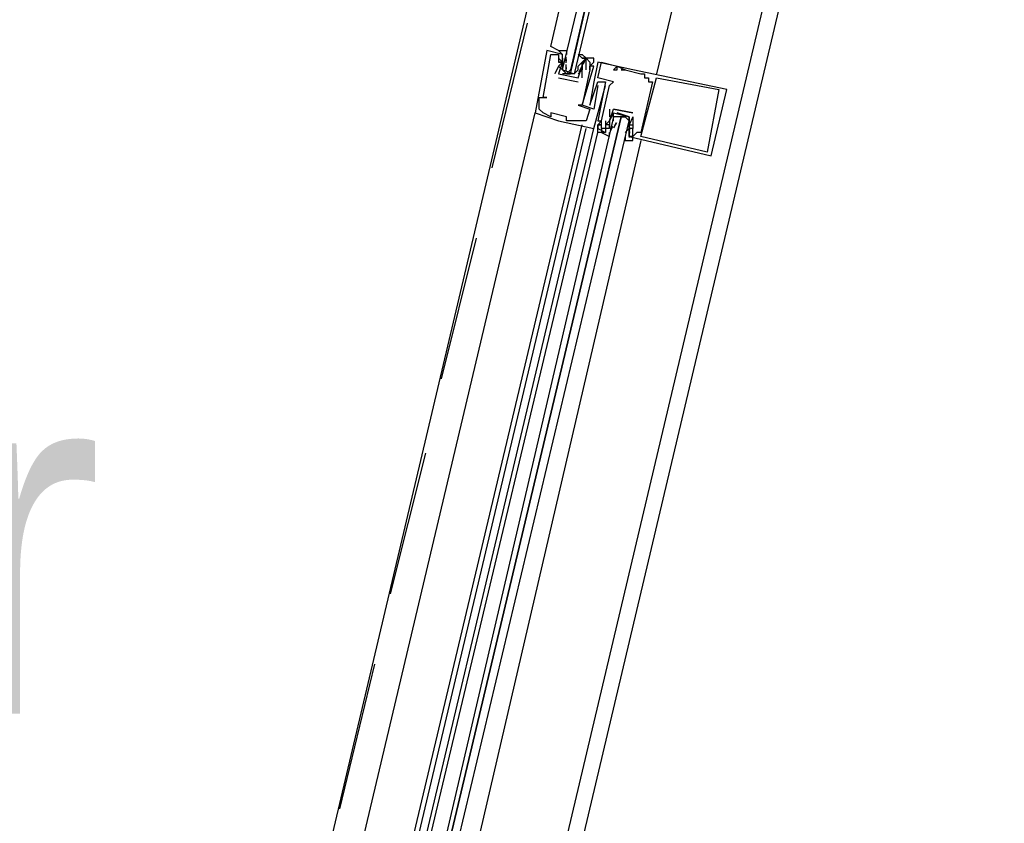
# Model space of a CAD drawing. Header units: feet. Extents: x -79 to 198, y -22 to 181.
# Tile 290 of 318: x 125.34 to 128.69, y 135.39 to 138.14. Entities that reach past the tile are written whole.
import ezdxf
from ezdxf.enums import TextEntityAlignment as Align

# ---------------------------------------------------------------- set-up
doc = ezdxf.new("R2010")
doc.units = ezdxf.units.FT
doc.layers.add('A-LINEA', color=7, linetype='CONTINUOUS')
doc.layers.add('A-NOMBRE-ESPACIO', color=2, linetype='CONTINUOUS')

msp = doc.modelspace()

# ---------------------------------------------------------------- linework, layer by layer
at = {"layer": 'A-LINEA'}
for p, q in [((125.2, 126.6578), (128.6933, 141.4178)), ((127.8, 141.2844), (126.1733, 134.3911)), ((128.56, 141.0978), (126.9333, 134.2178)), ((126.9467, 137.6311), (127.0667, 138.1244)), ((127.1867, 138.0178), (127.1333, 138.0311)), ((127.1333, 138.0311), (127.1333, 138.0311)), ((127.1467, 138.0178), (127.1467, 138.0178)), ((127.16, 138.0178), (127.16, 138.0178)), ((127.1733, 138.0178), (127.1733, 138.0178)), ((127.1867, 138.0178), (127.1867, 138.0178)), ((127.1733, 138.0044), (127.1733, 138.0044)), ((127.1733, 137.9911), (127.1733, 137.9911)), ((127.1733, 137.9911), (127.1733, 137.9911)), ((127.1867, 138.0044), (127.1867, 138.0044)), ((127.1867, 138.0044), (127.1867, 137.9911)), ((127.1867, 137.9911), (127.1867, 137.9911)), ((127.1867, 137.9911), (127.1867, 137.9911)), ((127.1999, 137.9947), (127.1988, 138.0065)), ((127.1992, 137.9894), (127.1989, 138.0077)), ((127.2, 137.9911), (127.2, 137.9911)), ((127.24, 137.9778), (127.2533, 137.9911)), ((127.24, 137.9911), (127.24, 137.9911)), ((127.2533, 138.0044), (127.2533, 138.0044)), ((127.2533, 137.9911), (127.2533, 137.9911)), ((127.2636, 138.0003), (127.2552, 137.9841)), ((127.2618, 137.9933), (127.2556, 137.9832)), ((127.2667, 138.0044), (127.2667, 138.0044)), ((127.28, 137.9911), (127.28, 137.9911)), ((127.2933, 138.0044), (127.2933, 138.0044)), ((127.2933, 137.9911), (127.2933, 137.9911)), ((127.3067, 137.9911), (127.3067, 137.9911)), ((127.32, 137.9911), (127.32, 137.9911)), ((127.1733, 137.9778), (127.16, 137.9511)), ((127.16, 137.9511), (127.16, 137.9511)), ((127.1733, 137.9778), (127.1733, 137.9778)), ((127.1733, 137.9511), (127.1733, 137.9511)), ((127.1733, 137.9511), (127.1733, 137.9511)), ((127.1867, 137.9778), (127.1867, 137.9778)), ((127.2267, 137.9511), (127.1867, 137.9511)), ((127.1991, 137.9622), (127.1986, 137.9826)), ((127.1999, 137.968), (127.1988, 137.9799)), ((127.2, 137.9511), (127.2133, 137.9511)), ((127.24, 137.9644), (127.24, 137.9644)), ((127.2513, 137.9749), (127.2417, 137.9569)), ((127.2485, 137.9667), (127.2423, 137.9565)), ((127.2533, 137.9778), (127.2533, 137.9778)), ((127.2533, 137.9778), (127.2533, 137.9778)), ((127.2533, 137.9644), (127.2533, 137.9644)), ((127.2533, 137.9644), (127.2533, 137.9644)), ((127.2667, 137.9644), (127.2667, 137.9644)), ((127.28, 137.9778), (127.28, 137.9778)), ((127.28, 137.9778), (127.28, 137.9778)), ((127.28, 137.9778), (127.28, 137.9778)), ((127.28, 137.9644), (127.28, 137.9644)), ((127.28, 137.9644), (127.28, 137.9644)), ((127.2933, 137.9778), (127.2933, 137.9778)), ((127.36, 137.9644), (127.36, 137.9644)), ((127.3733, 137.9778), (127.3733, 137.9778)), ((127.3733, 137.9778), (127.3733, 137.9778)), ((127.3733, 137.9644), (127.3733, 137.9644)), ((127.3867, 137.9644), (127.3867, 137.9644)), ((127.4, 137.9644), (127.4, 137.9644)), ((127.4, 137.9644), (127.4, 137.9644)), ((127.4267, 137.9644), (127.4267, 137.9644)), ((127.4533, 137.9511), (127.4533, 137.9511)), ((127.4667, 137.9511), (127.4667, 137.9511)), ((127.1733, 137.9378), (127.24, 137.9244)), ((127.1733, 137.9378), (127.1733, 137.9378)), ((127.24, 137.9378), (127.24, 137.9378)), ((127.24, 137.9378), (127.24, 137.9378)), ((127.24, 137.9244), (127.24, 137.9244)), ((127.2533, 137.9378), (127.2533, 137.9378)), ((127.2933, 137.9244), (127.2933, 137.9244)), ((127.3067, 137.9378), (127.3067, 137.9378)), ((127.3067, 137.9244), (127.3067, 137.9244)), ((127.3333, 137.9244), (127.3333, 137.9244)), ((127.36, 137.9244), (127.36, 137.9244)), ((127.4667, 137.9378), (127.4667, 137.9378)), ((127.48, 137.9378), (127.48, 137.9378)), ((127.48, 137.9244), (127.48, 137.9244)), ((127.4933, 137.9244), (127.4933, 137.9244)), ((127.5067, 137.9378), (127.5067, 137.9378)), ((127.3067, 137.9111), (127.3067, 137.9111)), ((127.32, 137.9111), (127.32, 137.9111)), ((127.3333, 137.9111), (127.3333, 137.9111)), ((127.3467, 137.9111), (127.3467, 137.9111)), ((127.72, 137.8978), (127.72, 137.8978)), ((127.7467, 137.8978), (127.7467, 137.8978)), ((127.1067, 137.8711), (127.1067, 137.8711)), ((127.12, 137.8711), (127.12, 137.8711)), ((127.1333, 137.8711), (127.1333, 137.8711)), ((126.3733, 134.7778), (127.0933, 137.8178)), ((127.0933, 137.8178), (127.0933, 137.8178)), ((127.1067, 137.8311), (127.1067, 137.8311)), ((127.12, 137.8178), (127.12, 137.8178)), ((127.1467, 137.8178), (127.1467, 137.8178)), ((127.24, 137.8444), (127.24, 137.8444)), ((127.2533, 137.8444), (127.2533, 137.8444)), ((127.2533, 137.8444), (127.2533, 137.8444)), ((127.28, 137.8444), (127.28, 137.8444)), ((127.28, 137.8311), (127.28, 137.8311)), ((127.2933, 137.8311), (127.2933, 137.8311)), ((127.3467, 137.8311), (127.3467, 137.8044)), ((127.3467, 137.8311), (127.3467, 137.8311)), ((127.36, 137.8311), (127.36, 137.8311)), ((127.36, 137.8311), (127.36, 137.8311)), ((127.4267, 137.8178), (127.4267, 137.8178)), ((127.4267, 137.8178), (127.4267, 137.8178)), ((127.1467, 137.8044), (127.1467, 137.8044)), ((127.1733, 137.7911), (127.1733, 137.7911)), ((127.2, 137.8044), (127.2, 137.8044)), ((127.2, 137.7911), (127.2, 137.7911)), ((127.2267, 137.7911), (127.2267, 137.7911)), ((127.2667, 137.7911), (127.2667, 137.7911)), ((127.3067, 137.7911), (127.3067, 137.7911)), ((127.32, 137.7911), (127.32, 137.7911)), ((127.32, 137.7911), (127.32, 137.7911)), ((127.3333, 137.7911), (127.3333, 137.7911)), ((127.3467, 137.8044), (127.3467, 137.8044)), ((127.3467, 137.7911), (127.3467, 137.7911)), ((127.3467, 137.7911), (127.3467, 137.7911)), ((127.36, 137.7911), (127.36, 137.7911)), ((127.362, 137.7673), (127.3716, 137.7852)), ((127.3649, 137.7756), (127.3711, 137.7857)), ((127.3867, 137.8044), (127.4, 137.8044)), ((127.4133, 137.7911), (127.4133, 137.7911)), ((127.4267, 137.8044), (127.4267, 137.8044)), ((127.4267, 137.8044), (127.4267, 137.8044)), ((126.5333, 134.7378), (127.2533, 137.7778)), ((126.5467, 134.7244), (127.2667, 137.7644)), ((126.5733, 134.7244), (127.2933, 137.7644)), ((126.5867, 134.7244), (127.3067, 137.7511)), ((127.2933, 137.7644), (127.2933, 137.7644)), ((127.3067, 137.7778), (127.3067, 137.7778)), ((127.3067, 137.7778), (127.3067, 137.7778)), ((127.3067, 137.7778), (127.3067, 137.7778)), ((127.3067, 137.7778), (127.3067, 137.7778)), ((127.3067, 137.7511), (127.3067, 137.7644)), ((127.3067, 137.7644), (127.3067, 137.7644)), ((127.3067, 137.7644), (127.3067, 137.7644)), ((127.3067, 137.7511), (127.3067, 137.7644)), ((127.3067, 137.7511), (127.3067, 137.7644)), ((127.32, 137.7778), (127.32, 137.7778)), ((127.32, 137.7778), (127.32, 137.7778)), ((127.32, 137.7644), (127.32, 137.7644)), ((127.3333, 137.7778), (127.3333, 137.7778)), ((127.3333, 137.7644), (127.3333, 137.7644)), ((127.3333, 137.7511), (127.3333, 137.7511)), ((127.3467, 137.7778), (127.3467, 137.7778)), ((127.3467, 137.7644), (127.3467, 137.7778)), ((127.3467, 137.7644), (127.3467, 137.7644)), ((127.3497, 137.7552), (127.3582, 137.7715)), ((127.3515, 137.7622), (127.3577, 137.7724)), ((127.36, 137.7778), (127.36, 137.7778)), ((127.4133, 137.7644), (127.4, 137.7511)), ((127.4, 137.7644), (127.4, 137.7644)), ((127.4, 137.7511), (127.4, 137.7511)), ((127.4133, 137.7778), (127.4133, 137.7778)), ((127.4133, 137.7644), (127.4133, 137.7644)), ((127.4135, 137.7742), (127.4145, 137.7624)), ((127.4135, 137.7609), (127.4145, 137.749)), ((127.4141, 137.7529), (127.4144, 137.7346)), ((127.4142, 137.7801), (127.4148, 137.7596)), ((127.4267, 137.7778), (127.4267, 137.7778)), ((127.4267, 137.7778), (127.4267, 137.7778)), ((127.4267, 137.7644), (127.4267, 137.7644)), ((127.4267, 137.7644), (127.4267, 137.7644)), ((127.44, 137.7511), (127.44, 137.7511)), ((127.4533, 137.7511), (127.4533, 137.7511)), ((127.4533, 137.7244), (126.7467, 134.6844)), ((127.4133, 137.7378), (127.4133, 137.7378)), ((127.4267, 137.7378), (127.4267, 137.7378)), ((127.4533, 137.7378), (127.4533, 137.7378)), ((127.68, 137.6844), (127.68, 137.6844)), ((127.6933, 137.6711), (127.6933, 137.6711)), ((126.7733, 136.9111), (126.8933, 137.3911)), ((126.6, 136.1778), (126.72, 136.6578)), ((126.4267, 135.4444), (126.5467, 135.9378))]:
    msp.add_line(p, q, dxfattribs=at)
for points in [[(128.2667, 141.1644), (127.8533, 139.3911), (127.5067, 137.9511)], [(127.1733, 138.0311), (127.1733, 138.0311), (127.1467, 138.0444), (127.48, 139.4844)], [(127.5867, 139.4578), (127.2267, 137.9511), (127.2133, 137.9511), (127.56, 139.4578), (127.2133, 137.9644), (127.2, 137.9511), (127.1867, 137.9644), (127.5467, 139.4578)], [(127.1333, 138.0311), (127.0933, 137.8178), (127.1733, 137.7911), (127.2933, 137.7644), (127.3333, 137.9111)], [(127.1067, 137.8311), (127.1067, 137.8711), (127.1333, 137.8711), (127.12, 137.8711), (127.1467, 138.0178), (127.16, 138.0178), (127.1733, 138.0178), (127.1733, 137.9911), (127.1733, 137.9911)], [(127.1733, 138.0311), (127.1733, 138.0311), (127.1467, 138.0444)], [(127.1733, 138.0311), (127.1733, 138.0311), (127.1467, 138.0444)], [(127.1867, 137.9644), (127.1733, 137.9778), (127.1867, 137.9911), (127.1733, 137.9911), (127.1867, 137.9911), (127.1867, 138.0178), (127.1733, 138.0311), (127.2, 138.0311), (127.2, 138.0178)], [(127.2533, 138.0044), (127.24, 138.0178), (127.2533, 138.0178), (127.2667, 138.0044), (127.2533, 138.0044), (127.2667, 138.0044), (127.2533, 137.9911), (127.2533, 137.9778), (127.2533, 137.9644), (127.24, 137.9511)], [(127.1867, 138.0044), (127.1867, 138.0044), (127.1867, 137.9911), (127.1733, 138.0044), (127.1733, 137.9911), (127.1867, 137.9911), (127.1733, 137.9511), (127.24, 137.9378), (127.2533, 137.9778), (127.2533, 137.9644), (127.2533, 137.9778), (127.2533, 137.9911), (127.2533, 137.9911)], [(127.1867, 137.9911), (127.1867, 137.9778), (127.1867, 137.9644), (127.2267, 137.9511), (127.24, 137.9644), (127.24, 137.9778)], [(127.3067, 137.9111), (127.2933, 137.8311), (127.2533, 137.8444), (127.2933, 137.9778), (127.28, 137.9778), (127.28, 137.9644), (127.28, 137.9778), (127.2933, 137.9911), (127.2933, 138.0044), (127.2533, 138.0044)], [(127.2667, 137.9644), (127.2667, 138.0044), (127.28, 137.9911), (127.28, 137.9778), (127.28, 137.9778)], [(127.4133, 137.7378), (127.6933, 137.6711), (127.7467, 137.8978), (127.4267, 137.9644), (127.3067, 137.9911), (127.2933, 137.9244), (127.28, 137.8444), (127.3067, 137.9244), (127.3333, 137.9244), (127.3067, 137.7911), (127.32, 137.7911), (127.3067, 137.7778), (127.32, 137.7778), (127.3067, 137.7778), (127.32, 137.7778), (127.3067, 137.7778), (127.3067, 137.7644), (127.3067, 137.7778), (127.3067, 137.7644), (127.3333, 137.7511)], [(127.3333, 137.7911), (127.3333, 137.7644), (127.32, 137.7644), (127.32, 137.7911), (127.32, 137.7911), (127.3467, 137.9111), (127.36, 137.9244), (127.3067, 137.9378), (127.32, 137.9911), (127.3733, 137.9778), (127.36, 137.9644), (127.3733, 137.9644), (127.3733, 137.9778), (127.4, 137.9644), (127.3867, 137.9644), (127.4, 137.9644), (127.4533, 137.9511), (127.4667, 137.9511), (127.4667, 137.9378), (127.48, 137.9378), (127.48, 137.9244), (127.4933, 137.9244), (127.4533, 137.7511), (127.44, 137.7511), (127.4267, 137.7378), (127.4267, 137.7644)], [(127.28, 137.9644), (127.2533, 137.8444), (127.24, 137.8444), (127.28, 137.8311), (127.2667, 137.7911), (127.2267, 137.7911), (127.2, 137.7911), (127.2, 137.8044), (127.1467, 137.8178), (127.1467, 137.8044), (127.12, 137.8178), (127.1067, 137.8311)], [(127.2533, 137.9378), (127.2533, 137.9644), (127.2533, 137.9644)], [(127.72, 137.8978), (127.68, 137.6844), (127.4533, 137.7378), (127.5067, 137.9378), (127.72, 137.8978)], [(127.36, 137.8178), (127.3467, 137.7911), (127.3467, 137.7778), (127.3467, 137.7644), (127.3333, 137.7644), (127.3333, 137.7511), (127.32, 137.7511), (127.3467, 137.7378), (127.3467, 137.7511)], [(127.3467, 137.7778), (127.3333, 137.7778), (127.3467, 137.7911), (127.36, 137.8311), (127.4267, 137.8178)], [(127.4267, 137.8178), (127.36, 137.8311), (127.36, 137.8311)], [(127.36, 137.7911), (127.36, 137.8044), (127.36, 137.8178), (127.4133, 137.8044), (127.4133, 137.7911), (127.4133, 137.7778)], [(127.4, 137.7378), (127.4, 137.7244), (127.4267, 137.7244), (127.4267, 137.7378), (127.4133, 137.7378), (127.4133, 137.7511), (127.4133, 137.7644), (127.4133, 137.7778), (127.4133, 137.8044), (127.3733, 137.8178)], [(126.68, 134.6978), (127.4133, 137.7911), (127.4, 137.8044), (127.3867, 137.8044), (126.6533, 134.7111), (127.3867, 137.8044), (127.3733, 137.8044), (127.36, 137.8044), (126.64, 134.7111)], [(127.4267, 137.8044), (127.4267, 137.8044), (127.4133, 137.7778)], [(127.4267, 137.8044), (127.4267, 137.7778), (127.4267, 137.7778)], [(127.32, 137.7644), (127.32, 137.7511), (127.3067, 137.7511)], [(127.32, 137.7644), (127.32, 137.7511), (127.3067, 137.7511)], [(127.32, 137.7644), (127.32, 137.7511), (127.3067, 137.7511)], [(127.4133, 137.7778), (127.4267, 137.7778), (127.4267, 137.7644), (127.4133, 137.7644)]]:
    msp.add_lwpolyline(points, dxfattribs=at)

# ---------------------------------------------------------------- texts
at = {"layer": 'A-NOMBRE-ESPACIO'}
msp.add_text('Sala - Comedor', height=1.2, dxfattribs=at).set_placement((120, 135.7689), align=Align.CENTER)

doc.saveas('drawing.dxf')
